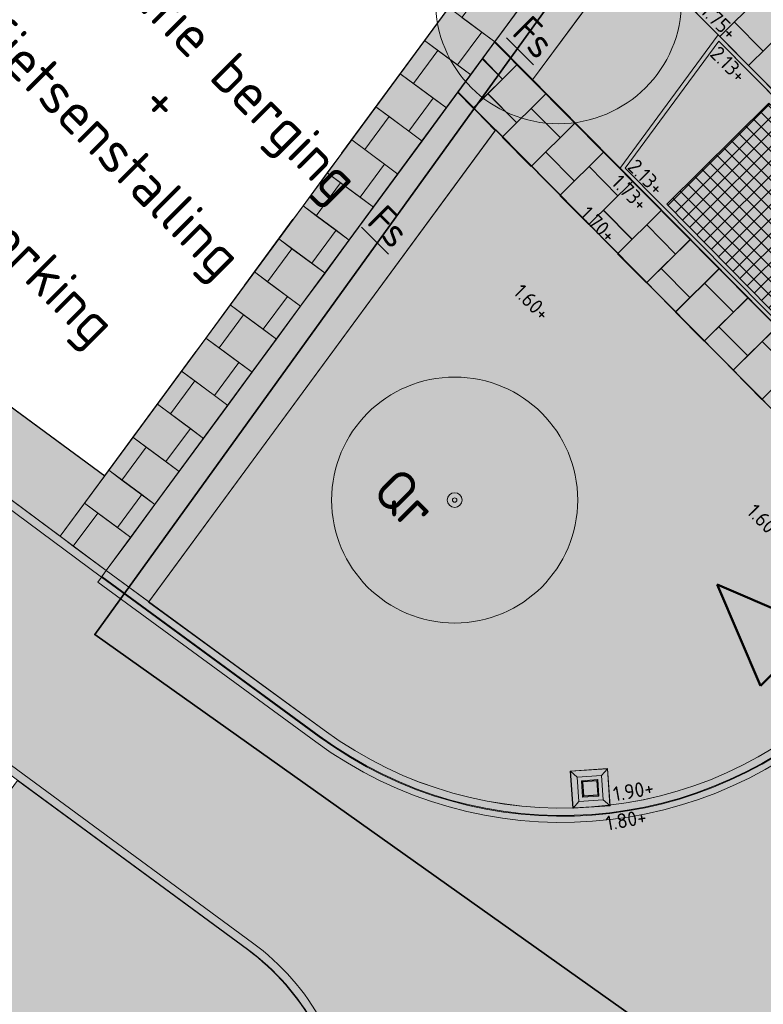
# Model space of a CAD drawing. Header units: metres. Extents: x 134347 to 136271, y 456733 to 459014.
# Tile 492 of 656: x 135818 to 135836, y 458217 to 458241. Entities that reach past the tile are written whole.
import ezdxf
from ezdxf.enums import TextEntityAlignment as Align

# ---------------------------------------------------------------- set-up
doc = ezdxf.new("R2010")
doc.units = ezdxf.units.M
doc.linetypes.add('AM-AS', pattern=[16, 10, -2, 2, -2])
for name, color, linetype, lineweight in [('B1-WE-GR-BOS-T25', 7, 'Continuous', 25), ('C400E3', 7, 'Continuous', 18), ('N-WE-GR-BEPL_LEGENDA-T18', 10, 'Continuous', 18), ('N-WE-GR-GRAS-O', 60, 'Continuous', 0), ('N-WE-GR-HAAG-O', 90, 'Continuous', 18), ('N-WE-OG-TOPOGRAFIE_BEBOUWING-G', 7, 'Continuous', 25), ('N-WE-VH-GOOT_TEGEL-G', 253, 'Continuous', 0), ('N-WE-VH-KANTOPSLUITING-G', 150, 'Continuous', 5), ('N-WE-VH-KANTOPSLUITING-O', 7, 'Continuous', 5), ('N-WE-VH-VERHARDING_ASFALT-G', 7, 'Continuous', 13), ('N-WE-VH-VERHARDING_BETONSTRAATSTEEN-A', 251, 'Continuous', 5), ('N-WE-VH-VERHARDING_SPECIAAL-G', 7, 'Continuous', 13), ('N-WE-VH-VERHARDING_SPECIAAL-V', 254, 'Continuous', 0), ('N-WE-VH-VERHARDING_TEGEL-A', 253, 'Continuous', 5), ('N-WE-VH-VERHARDING_TEGEL-O', 252, 'Continuous', 5), ('X-XX-AL-HOOGTELABEL-S', 7, 'Continuous', 25)]:
    doc.layers.add(name, color=color, linetype=linetype, lineweight=lineweight)
for name, color, linetype, lineweight, true_color in [('N-WE-GK-KEERWAND_CORTENSTAAL-G', 7, 'Continuous', 9, 0x9e5d57), ('N-WE-GK-KEERWAND_CORTENSTAAL-V', 7, 'Continuous', 0, 0x9e5d57), ('N-WE-GR-BOOM_LAANBOOM-S', 7, 'Continuous', 15, 0xc80000), ('N-WE-GR-GRAS-A', 7, 'Continuous', 18, 0xb0e57b), ('N-WE-GR-GRAS-V', 7, 'Continuous', 0, 0x8bec5b), ('N-WE-GR-HAAG-V', 7, 'Continuous', 18, 0x6b954b), ('N-WE-KG-WERKGRENS-G', 6, 'XX-WERKGRENS', 35, 0xff00ff), ('N-WE-RI-HWA_GRINDKOFFER-A', 7, 'Continuous', 5, 0x62abd0), ('N-WE-RI-HWA_GRINDKOFFER-G', 7, 'Continuous', 13, 0x62abd0), ('N-WE-VH-GOOT_TEGEL-V', 7, 'Continuous', 0, 0xc3c3c3), ('N-WE-VH-KANTOPSLUITING_DETAIL_100-V', 7, 'Continuous', 0, 0x646464), ('N-WE-VH-KANTOPSLUITING_DETAIL_150-V', 7, 'Continuous', 0, 0x969696), ('N-WE-VH-VERHARDING_ASFALT-V', 7, 'Continuous', 0, 0xc9c9c9), ('X1-XX-AL-VERWIJZING-S', 6, 'Continuous', 50, 0xff00ff)]:
    doc.layers.add(name, color=color, linetype=linetype, lineweight=lineweight, true_color=true_color)
doc.styles.add('NLCS', font='NLCS-ISO.ttf')
doc.styles.add('NLCS-ISO', font='NLCS-ISO.ttf')
doc.linetypes.add('XX-WERKGRENS', pattern='A,0,[137,NLCS.SHX,S=0.5,R=0,X=0,Y=0],-30', length=30)

# ---------------------------------------------------------------- blocks, each defined once
blk = doc.blocks.new('DSK_aanrijbeveiliging_SierPaal400400800OpVoet900900200 - DSK_aanrijbeveiliging_SierPaal400400800OpVoet900900200-1844297-Bovenaanzicht Copy 2')
at = {"true_color": 0xb8b8b8}
h = blk.add_hatch(color=9, dxfattribs=at)
h.dxf.hatch_style = 1
h.paths.add_polyline_path([(-0.455, 0.455), (0.455, 0.455), (0.455, -0.455), (-0.455, -0.455)])
h.paths.add_polyline_path([(0.2, 0.2), (0.2, -0.2), (0.2, 0.2), (-0.2, 0.2), (-0.2, -0.2), (0.2, -0.2)], flags=16)
edge = h.paths.add_edge_path(flags=16)
edge.add_line((-0.45, 0.45), (0.45, 0.45))
edge.add_line((-0.2, 0.2), (0.2, 0.2))
at = {"true_color": 0x7d7d7d}
h = blk.add_hatch(color=8, dxfattribs=at)
h.dxf.hatch_style = 1
h.paths.add_polyline_path([(0.2, 0.2), (0.2, -0.2), (0.2, 0.2), (-0.2, 0.2), (-0.2, -0.2), (0.2, -0.2)])
for p, q in [((-0.455, 0.455), (-0.45, 0.45)), ((-0.45, 0.45), (0.45, 0.45)), ((-0.45, -0.45), (-0.45, 0.45)), ((-0.45, 0.45), (-0.296, 0.296)), ((0.296, 0.296), (-0.296, 0.296)), ((-0.296, 0.296), (-0.296, -0.296)), ((0.296, 0.296), (0.45, 0.45)), ((0.296, -0.296), (0.296, 0.296)), ((0.45, 0.45), (0.455, 0.455)), ((0.45, 0.45), (0.45, -0.45)), ((-0.2, 0.2), (0.2, 0.2)), ((-0.2, 0.2), (-0.18, 0.18)), ((-0.2, -0.2), (-0.2, 0.2)), ((-0.18, 0.18), (0.18, 0.18)), ((-0.18, 0.18), (-0.17, 0.17)), ((-0.18, -0.18), (-0.18, 0.18)), ((0.18, 0.18), (-0.18, 0.18)), ((-0.18, 0.18), (-0.18, -0.18)), ((0.17, 0.17), (-0.17, 0.17)), ((-0.17, 0.17), (-0.17, -0.17)), ((0.17, 0.17), (0.18, 0.18)), ((0.17, -0.17), (0.17, 0.17)), ((0.18, 0.18), (0.2, 0.2)), ((0.18, 0.18), (0.18, -0.18)), ((0.18, -0.18), (0.18, 0.18)), ((-0.2, -0.2), (-0.18, -0.18)), ((0.2, -0.2), (-0.2, -0.2)), ((-0.18, -0.18), (-0.17, -0.17)), ((0.18, -0.18), (-0.18, -0.18)), ((-0.18, -0.18), (0.18, -0.18)), ((-0.17, -0.17), (0.17, -0.17)), ((0.18, -0.18), (0.17, -0.17)), ((0.2, -0.2), (0.18, -0.18)), ((-0.455, -0.455), (-0.45, -0.45)), ((-0.45, -0.45), (-0.296, -0.296)), ((0.45, -0.45), (-0.45, -0.45)), ((-0.296, -0.296), (0.296, -0.296)), ((0.45, -0.45), (0.296, -0.296)), ((0.455, -0.455), (0.45, -0.45))]:
    blk.add_line(p, q)
at = {"flags": 128}
for points in [[(-0.455, 0.455), (0.455, 0.455), (0.455, -0.455), (-0.455, -0.455)], [(0.2, 0.2), (0.2, -0.2), (0.2, 0.2), (-0.2, 0.2), (-0.2, -0.2), (0.2, -0.2)]]:
    blk.add_lwpolyline(points, close=True, dxfattribs=at)
blk = doc.blocks.new('SAL-HOOGTELABEL_STRAATPEIL-SO')
at = {"ltscale": 0.1, "style": 'NLCS-ISO'}
blk.add_attdef('HOOGTE', text='', height=1.8, dxfattribs=at).set_placement((0, 0), align=Align.MIDDLE_CENTER)
blk = doc.blocks.new('SAL-VERWIJZING_DOORSNEDE_BOVEN-SO')
for p, q in [((-2, 9), (0, 14)), ((0, 14), (2, 9)), ((2, 9), (-2, 9)), ((0, 0), (0, 9))]:
    blk.add_line(p, q)
at = {"lineweight": 50, "style": 'NLCS-ISO'}
blk.add_attdef('...', text='', height=5, dxfattribs=at).set_placement((-0.053, -1.188), align=Align.TOP_CENTER)
blk = doc.blocks.new('SGR-BOOM_SOORT_DIAMETER_3E_GROOTTE_SO')
at = {"ltscale": 0.1}
h = blk.add_hatch(color=256, dxfattribs=at)
edge = h.paths.add_edge_path()
edge.add_arc((0, 0), 0.3, 0, 360)
for radius in [5, 0.09]:
    blk.add_circle((0, 0), radius)
blk.add_circle((0, 0), 0.3, dxfattribs=at)
at = {"ltscale": 0.1, "style": 'NLCS-ISO'}
for tag, height, p in [('SOORT', 1.4, (0.101, 1.425)), ('DIAMETER', 0.7, (0.101, -1.02))]:
    blk.add_attdef(tag, text='', height=height, dxfattribs=at).set_placement(p, align=Align.MIDDLE_CENTER)

msp = doc.modelspace()

# ---------------------------------------------------------------- hatches: boundary and pattern name
at = {"layer": 'N-WE-GK-KEERWAND_CORTENSTAAL-V'}
h = msp.add_hatch(color=256, dxfattribs=at)
h.dxf.hatch_style = 1
h.paths.add_polyline_path([(135835.316, 458240.907), (135832.919, 458237.644), (135841.66, 458228.82), (135844.502, 458231.635), (135841.687, 458234.477), (135841.616, 458234.406), (135844.36, 458231.635), (135841.661, 458228.961), (135833.05, 458237.654), (135835.327, 458240.754), (135841.616, 458234.406), (135841.687, 458234.477)])
at = {"layer": 'N-WE-GR-GRAS-A'}
h = msp.add_hatch(color=256, dxfattribs=at)
h.dxf.hatch_style = 1
h.paths.add_polyline_path([(135835.327, 458240.754), (135833.05, 458237.654), (135841.661, 458228.961), (135844.36, 458231.635)])
at = {"layer": 'N-WE-GR-GRAS-V'}
h = msp.add_hatch(color=256, dxfattribs=at)
h.dxf.hatch_style = 1
h.paths.add_polyline_path([(135830.785, 458239.812), (135832.919, 458237.644), (135835.316, 458240.908), (135833.189, 458243.053)])
h = msp.add_hatch(color=256, dxfattribs=at)
h.dxf.hatch_style = 1
edge = h.paths.add_edge_path()
edge.add_line((135829.892, 458238.587), (135821.428, 458227.072))
edge.add_line((135821.428, 458227.072), (135825.708, 458223.948))
edge.add_arc((135831.504, 458231.851), 9.8, 233.7403, 314.7283)
edge.add_line((135838.401, 458224.888), (135840.946, 458227.409))
edge.add_line((135840.946, 458227.409), (135829.892, 458238.587))
h = msp.add_hatch(color=256, dxfattribs=at)
h.dxf.hatch_style = 1
edge = h.paths.add_edge_path()
edge.add_line((135823.838, 458218.6), (135818.231, 458222.721))
edge.add_line((135818.231, 458222.721), (135813.921, 458216.855))
edge.add_line((135813.921, 458216.855), (135819.561, 458212.709))
edge.add_line((135819.561, 458212.709), (135777.502, 458155.466))
edge.add_line((135777.502, 458155.466), (135772.666, 458159.019))
edge.add_line((135772.666, 458159.019), (135770.416, 458155.956))
edge.add_line((135770.416, 458155.956), (135772.028, 458154.772))
edge.add_arc((135776.647, 458161.058), 7.8, 233.6933, 323.6933)
edge.add_line((135782.932, 458156.439), (135811.288, 458195.031))
edge.add_arc((135891.874, 458135.821), 100, 134.54153, 143.6933, ccw=False)
edge.add_line((135821.731, 458207.095), (135824.472, 458209.792))
edge.add_arc((135820.403, 458213.926), 5.8, 314.5415, 413.6933)
at = {"layer": 'N-WE-GR-HAAG-V'}
h = msp.add_hatch(color=256, dxfattribs=at)
h.dxf.hatch_style = 1
h.paths.add_polyline_path([(135829.866, 458240.742), (135830.785, 458239.812), (135833.19, 458243.054), (135832.266, 458243.987)])
h = msp.add_hatch(color=256, dxfattribs=at)
h.dxf.hatch_style = 1
h.paths.add_polyline_path([(135821.435, 458227.081), (135829.882, 458238.578), (135828.968, 458239.521), (135820.398, 458227.843)])
h = msp.add_hatch(color=256, dxfattribs=at)
h.dxf.hatch_style = 1
edge = h.paths.add_edge_path()
edge.add_line((135819.274, 458228.678), (135820.36, 458230.156))
edge.add_line((135820.36, 458230.156), (135813.419, 458235.257))
edge.add_arc((135814.852, 458234.166), 1.8, 142.7176, 223.0118)
edge.add_line((135813.535, 458232.938), (135819.274, 458228.678))
at = {"layer": 'N-WE-RI-HWA_GRINDKOFFER-A'}
h = msp.add_hatch(dxfattribs=at)
h.set_pattern_fill('ANSI37', color=256, scale=2)
h.set_pattern_definition([(45, (135836.89181, 458230.3512), (-0.1767767, 0.1767767), []), (135, (135836.89181, 458230.3512), (-0.1767767, -0.1767767), [])])
h.paths.add_polyline_path([(135843.67, 458232.218), (135836.547, 458239.237), (135834.061, 458236.774), (135841.076, 458229.647)])
at = {"layer": 'N-WE-VH-GOOT_TEGEL-V'}
h = msp.add_hatch(color=256, dxfattribs=at)
h.dxf.hatch_style = 1
h.paths.add_polyline_path([(135838.543, 458224.746, -0.368855), (135825.591, 458223.787), (135820.279, 458227.682), (135820.279, 458227.682), (135820.191, 458227.562), (135825.502, 458223.666, 0.368855), (135838.648, 458224.64), (135843.502, 458229.448), (135865.909, 458251.645, 0.082023), (135868.216, 458254.863), (135868.415, 458255.267), (135868.857, 458256.164, 0.028609), (135869.4, 458257.443), (135869.282, 458257.56, -0.03009), (135868.723, 458256.23), (135868.28, 458255.333), (135868.081, 458254.929, -0.082016), (135865.804, 458251.751), (135843.396, 458229.554)])
at = {"layer": 'N-WE-VH-KANTOPSLUITING_DETAIL_100-V'}
h = msp.add_hatch(color=256, dxfattribs=at)
h.dxf.hatch_style = 1
h.paths.add_polyline_path([(135804.252, 458233.25), (135799.585, 458236.68), (135799.466, 458236.519), (135804.134, 458233.089), (135807.358, 458230.721, -0.413407), (135807.53, 458229.605, -0.414213), (135806.412, 458229.434), (135803.027, 458231.921), (135793.729, 458219.266), (135797.513, 458216.485, -0.414202), (135797.684, 458215.367), (135797.566, 458215.206), (135802.324, 458211.711), (135802.442, 458211.872, -0.414214), (135803.56, 458212.043), (135806.945, 458209.556), (135816.241, 458222.208), (135812.856, 458224.694, -1.000098), (135813.803, 458225.984), (135823.844, 458218.606, -0.46181), (135824.478, 458209.798), (135821.731, 458207.095, 0.039953), (135811.288, 458195.031), (135782.932, 458156.439, -0.414214), (135772.028, 458154.772), (135751.774, 458169.654, 0.1048), (135744.218, 458173.072), (135738.561, 458174.313, -0.211928), (135722.348, 458186.226), (135719.473, 458191.254, 0.1048), (135713.953, 458197.443), (135682.175, 458220.792, 0.414214), (135661.345, 458217.607), (135643.404, 458193.19), (135622.088, 458164.179), (135604.858, 458140.728, 0.414214), (135608.043, 458119.899), (135647.582, 458090.847, -0.414204), (135648.822, 458082.739), (135626.118, 458051.835), (135626.279, 458051.717), (135648.983, 458082.62, 0.414203), (135647.701, 458091.008), (135608.161, 458120.06, -0.414214), (135605.019, 458140.61), (135622.25, 458164.06), (135643.566, 458193.071), (135661.506, 458217.489, -0.414214), (135682.056, 458220.631), (135713.835, 458197.282, -0.1048), (135719.299, 458191.155), (135722.174, 458186.127, 0.211928), (135738.518, 458174.118), (135744.175, 458172.877, -0.1048), (135751.655, 458169.493), (135771.91, 458154.611, 0.414214), (135783.093, 458156.321), (135811.44, 458194.9, -0.039953), (135821.883, 458206.964), (135824.618, 458209.656, 0.46181), (135823.963, 458218.767), (135813.922, 458226.144, 1.000397), (135812.738, 458224.533), (135815.961, 458222.165), (135806.902, 458209.836), (135803.679, 458212.204, 0.414208), (135802.281, 458211.99), (135802.28, 458211.989), (135797.846, 458215.249), (135797.846, 458215.248, 0.414204), (135797.632, 458216.646), (135794.008, 458219.309), (135803.07, 458231.641), (135806.293, 458229.273, 0.413893), (135807.691, 458229.486, 0.413893), (135807.476, 458230.883), (135804.252, 458233.25)])
h = msp.add_hatch(color=256, dxfattribs=at)
h.dxf.hatch_style = 1
h.paths.add_polyline_path([(135813.535, 458232.938, -0.365425), (135813.419, 458235.257), (135813.258, 458235.375, 0.367614), (135813.402, 458232.788), (135820.279, 458227.683), (135820.398, 458227.843)])
h.paths.add_polyline_path([(135838.528, 458224.76), (135840.433, 458226.648), (135840.879, 458227.342), (135838.402, 458224.888, -0.368866), (135825.708, 458223.948), (135820.398, 458227.843), (135820.291, 458227.698), (135825.588, 458223.814, 0.369381)])
at = {"layer": 'N-WE-VH-KANTOPSLUITING_DETAIL_150-V'}
h = msp.add_hatch(color=256, dxfattribs=at)
h.dxf.hatch_style = 1
h.paths.add_polyline_path([(135825.591, 458223.787, 0.368855), (135838.543, 458224.746), (135843.396, 458229.554), (135843.382, 458229.568), (135842.778, 458228.97), (135842.079, 458228.531), (135840.879, 458227.342), (135840.433, 458226.648), (135838.528, 458224.76, -0.368855), (135825.603, 458223.803), (135820.291, 458227.698), (135820.279, 458227.683)])
at = {"layer": 'N-WE-VH-VERHARDING_ASFALT-V'}
h = msp.add_hatch(color=256, dxfattribs=at)
h.dxf.hatch_style = 1
h.paths.add_polyline_path([(135762.175, 458117.718), (135815.99, 458190.961, -0.039953), (135826.434, 458203.024), (135829.688, 458206.227, -0.368167), (135840.036, 458206.971), (135864.02, 458189.349, 0.001397), (135864.043, 458189.333), (135873.316, 458182.598), (135892.416, 458168.703), (135893.508, 458167.904), (135910.641, 458154.84, -0.408833), (135911.641, 458147.906), (135878.701, 458103.017, 0.411993), (135882.553, 458074.061), (135895.237, 458064.539), (135914.09, 458050.762, 0.315981), (135938.221, 458052.541), (135961.013, 458083.083, -0.33251), (135985.309, 458085.927), (135992.035, 458079.872), (136004.072, 458069.03), (136017.244, 458057.149), (136018.452, 458055.618), (136019.561, 458053.91), (136037.594, 458015.862), (136049.845, 457989.494), (136056.187, 457976.234, 0.008737), (136058.72, 457971.203, 0.008737), (136061.428, 457966.263, 0.007692), (136063.954, 457961.995, 0.007692), (136066.61, 457957.806), (136069.31, 457953.435, -0.096177), (136069.915, 457951.767, -0.096177), (136069.851, 457949.995, -0.119987), (136068.861, 457948.029, -0.119987), (136067.078, 457946.739, -0.08637), (136065.312, 457946.178, -0.043105), (136064.383, 457946.133), (136067.399, 457940.86, -0.040278), (136068.083, 457941.331, -0.080687), (136069.632, 457941.917, -0.064153), (136071.474, 457942.468, -0.064153), (136073.396, 457942.534, -0.072155), (136075.496, 457942.025, -0.072155), (136077.364, 457940.94), (136091.488, 457924.647), (136099.813, 457914.988, -0.033054), (136101.632, 457912.582, -0.033054), (136103.117, 457909.958, -0.028839), (136104.122, 457907.524, -0.028839), (136104.839, 457904.992), (136105.61, 457902.101, -0.021058), (136106.161, 457899.698, -0.021058), (136106.508, 457897.257, -0.023273), (136106.652, 457894.536, -0.023273), (136106.542, 457891.814), (136106.106, 457885.837, -0.01649), (136105.951, 457884.247, -0.01649), (136105.693, 457882.67, -0.015866), (136105.346, 457881.173, -0.015866), (136104.906, 457879.7), (136096.913, 457853.663), (136094.836, 457847.315), (136093.365, 457842.691), (136092.209, 457836.979), (136091.919, 457831.022), (136092.929, 457823.559), (136100.949, 457827.804, -0.036727), (136099.503, 457829.933, -0.063963), (136098.855, 457831.484, -0.024666), (136098.285, 457834.05, -0.022156), (136097.921, 457836.953, -0.056455), (136097.983, 457838.877, -0.036685), (136098.623, 457841.765), (136101.856, 457851.977), (136106.872, 457868.473), (136113.66, 457890.371, 0.06843), (136114.971, 457895.781, 0.06843), (136114.773, 457901.344, 0.064728), (136113.209, 457906.375, 0.064728), (136110.41, 457910.838), (136100.667, 457922.183), (136084.467, 457941.055, -0.005196), (136080.487, 457946.399, -0.011242), (136078.729, 457948.929, -0.000904), (136072.419, 457958.501, -0.006618), (136071.576, 457959.822, -0.008434), (136070.962, 457960.851, -0.000748), (136064.252, 457972.587, -0.012961), (136061.711, 457977.327, -0.006996), (136057.36, 457986.289), (136042.407, 458018.596), (136024.435, 458056.435), (136022.575, 458059.404), (136018.504, 458063.655), (136007.596, 458073.347), (135995.77, 458084.036), (135982.707, 458096.528), (135968.591, 458110.064), (135957.614, 458120.576), (135943.266, 458134.334), (135929.482, 458146.34), (135918.534, 458155.291), (135916.999, 458156.323), (135910.3, 458161.775), (135896.96, 458171.718), (135866.992, 458193.37), (135845.955, 458208.827), (135845.866, 458208.706, -0.460821), (135844.956, 458221.064), (135870.594, 458246.46, -0.071455), (135874.079, 458249.009), (135874.497, 458249.2), (135875.37, 458249.595, -0.023847), (135876.714, 458250.131), (135869.4, 458257.443, -0.028609), (135868.857, 458256.164), (135868.216, 458254.863, -0.082023), (135865.909, 458251.645), (135838.648, 458224.64, -0.368984), (135825.506, 458223.666), (135820.191, 458227.562), (135820.279, 458227.683), (135813.402, 458232.788, -0.367614), (135813.258, 458235.375), (135813.258, 458235.375), (135820.55, 458245.301), (135819.054, 458246.4), (135824.014, 458253.151), (135823.093, 458253.828), (135826.527, 458258.501), (135824.109, 458260.278), (135808.388, 458238.88, -0.416211), (135805.581, 458238.46), (135802.516, 458240.744), (135799.585, 458236.68), (135799.585, 458236.68), (135804.252, 458233.25), (135807.476, 458230.883, -0.413893), (135807.691, 458229.486, -0.413893), (135806.293, 458229.273), (135803.07, 458231.641), (135794.008, 458219.309), (135797.632, 458216.646, -0.414204), (135797.846, 458215.248), (135797.846, 458215.249), (135802.281, 458211.992, -0.413772), (135803.679, 458212.205), (135806.903, 458209.837), (135815.962, 458222.166), (135812.739, 458224.534, -0.414117), (135812.525, 458225.932, -0.414543), (135813.923, 458226.146), (135823.963, 458218.767, -0.238664), (135826.41, 458213.932, -0.200993), (135824.618, 458209.656), (135821.883, 458206.964, 0.039953), (135811.44, 458194.9), (135783.093, 458156.321, -0.414214), (135771.91, 458154.611), (135751.655, 458169.493, 0.1048), (135744.175, 458172.877), (135738.518, 458174.118, -0.211928), (135722.174, 458186.127), (135719.299, 458191.155, 0.1048), (135713.835, 458197.282), (135682.056, 458220.631, 0.414214), (135661.506, 458217.489), (135643.566, 458193.071), (135622.25, 458164.06), (135605.019, 458140.61, 0.414214), (135608.161, 458120.06), (135647.701, 458091.008, -0.238663), (135650.148, 458086.173, -0.159748), (135648.983, 458082.62), (135626.279, 458051.717), (135631.114, 458048.164), (135653.818, 458079.067, -0.414222), (135662.206, 458080.35), (135698.015, 458054.04, -0.414214), (135699.725, 458042.856), (135698.41, 458041.067, -0.414214), (135696.314, 458040.746), (135689.462, 458045.78), (135685.948, 458040.917), (135692.761, 458035.911, -0.414214), (135693.081, 458033.814), (135687.275, 458025.912), (135683.13, 458020.271), (135675.845, 458010.355, -0.414214), (135673.748, 458010.035), (135663.44, 458017.627), (135661.071, 458014.405), (135674.21, 458004.752), (135658.033, 457982.735), (135659.428, 457981.257), (135679.989, 458009.24), (135681.6, 458008.055), (135704.56, 458039.303, -0.414214), (135715.744, 458041.013), (135784.113, 457990.779, -0.414214), (135785.823, 457979.595), (135733.91, 457908.941), (135782.153, 457873.494), (135853.013, 457969.936), (135811.338, 458000.557, -0.413886), (135810.061, 458008.941), (135831.611, 458038.271, 0.414227), (135828.447, 458058.961), (135763.818, 458106.443, -0.404315)])
h.paths.add_polyline_path([(135661.385, 458161.364), (135651.607, 458168.549, -0.414214), (135648.401, 458189.519), (135662.611, 458208.859, -0.414214), (135683.581, 458212.065), (135709.223, 458193.225, -0.1048), (135714.743, 458187.035), (135716.966, 458183.149, 0.211928), (135737.232, 458168.257), (135741.606, 458167.298, -0.1048), (135749.162, 458163.88), (135768.357, 458149.776, -0.414214), (135770.067, 458138.592), (135747.567, 458107.969, -0.414214), (135736.383, 458106.259), (135699.206, 458133.576, 0.1048), (135691.726, 458136.96), (135686.069, 458138.201, -0.211928), (135669.725, 458150.21), (135666.85, 458155.237, 0.1048)], flags=16)
h.paths.add_polyline_path([(135748.811, 457919.088), (135801.316, 457990.548, -0.414214), (135812.5, 457992.258), (135838.179, 457973.39, -0.414214), (135839.889, 457962.206), (135787.383, 457890.747, -0.414214), (135776.2, 457889.037), (135750.521, 457907.904, -0.414214)], flags=16)
h.paths.add_polyline_path([(135787.222, 458065.672), (135779.966, 458071.003), (135776.413, 458066.168), (135785.005, 458059.856, 0.198912), (135792.437, 458058.03), (135810.809, 458060.84, -0.198912), (135818.242, 458059.014), (135819.897, 458057.798, -0.414214), (135823.105, 458036.828), (135794.569, 457997.987, -0.414227), (135786.181, 457996.705), (135719.296, 458045.849, -0.414214), (135717.586, 458057.032), (135740.2, 458087.81, -0.4142), (135745.792, 458088.665), (135755.71, 458081.378), (135759.263, 458086.213), (135752.569, 458091.131, -0.414227), (135750.858, 458102.315), (135751.45, 458103.121, -0.4142), (135757.042, 458103.976), (135798.142, 458073.781, -0.414214), (135798.997, 458068.189), (135798.405, 458067.383, -0.414214)], flags=16)
h.paths.add_polyline_path([(135734.541, 458090.24), (135712.751, 458060.585, -0.414214), (135701.567, 458058.875), (135616.791, 458121.165, -0.414214), (135613.585, 458142.134), (135627.085, 458160.508, -0.414214), (135648.054, 458163.714), (135656.774, 458157.307, -0.1048), (135662.293, 458151.118), (135664.516, 458147.231, 0.211928), (135684.783, 458132.34), (135689.156, 458131.381, -0.1048), (135696.712, 458127.962), (135732.831, 458101.424, -0.414214)], flags=16)
h.paths.add_polyline_path([(135956.825, 458114.155), (135961.822, 458105.975), (135962.294, 458097.115), (135958.756, 458088.819), (135949.036, 458075.852), (135943.072, 458067.787), (135938.619, 458061.891, -0.360646), (135919.683, 458059.061), (135901.189, 458072.575), (135888.705, 458081.947, -0.32273), (135883.655, 458100.897), (135896.303, 458118.26), (135908.179, 458134.332, -0.085453), (135914.727, 458138.147, -0.085487), (135922.176, 458139.55, -0.085562), (135928.447, 458138.567, -0.085748), (135934.027, 458135.542, -0.042786)], flags=16)
at = {"layer": 'N-WE-VH-VERHARDING_SPECIAAL-V'}
h = msp.add_hatch(color=256, dxfattribs=at)
h.dxf.hatch_style = 1
h.paths.add_polyline_path([(135833.413, 458245.577), (135833.452, 458245.631), (135833.678, 458245.938), (135832.561, 458246.758), (135832.562, 458246.759), (135820.36, 458230.156), (135819.274, 458228.678), (135820.398, 458227.843), (135820.398, 458227.843), (135828.907, 458239.438)])
h.paths.add_polyline_path([(135828.278, 458249.907), (135824.033, 458253.025), (135820.618, 458248.35), (135820.699, 458248.29), (135819.334, 458246.442), (135823.489, 458243.389)])
h.paths.add_polyline_path([(135823.094, 458244.888), (135820.995, 458246.422), (135824.429, 458251.096), (135826.521, 458249.552)], flags=16)
h = msp.add_hatch(color=256, dxfattribs=at)
h.dxf.hatch_style = 1
h.paths.add_polyline_path([(135845.571, 458233.397), (135840.701, 458238.314), (135833.452, 458245.631), (135833.453, 458245.63), (135833.413, 458245.577), (135832.267, 458243.986), (135844.502, 458231.635), (135845.923, 458233.042), (135845.923, 458233.042)])
h = msp.add_hatch(color=256, dxfattribs=at)
h.dxf.hatch_style = 1
h.paths.add_polyline_path([(135840.594, 458227.764), (135841.66, 458228.82), (135829.866, 458240.742), (135828.968, 458239.521)])
at = {"layer": 'N-WE-VH-VERHARDING_TEGEL-A'}
h = msp.add_hatch(dxfattribs=at)
h.set_pattern_fill('AVH-TEGEL_1000X1000_HALFST', color=256, angle=44.73, pattern_type=2)
h.set_pattern_definition([(44.73, (135840.6048, 458227.7535), (-0.703767, 0.71043), []), (134.73, (135840.6048, 458227.7535), (-1.058982, 0.358548), [1, -1])])
h.paths.add_polyline_path([(135828.968, 458239.521), (135840.594, 458227.764), (135841.66, 458228.82), (135829.866, 458240.742)])

# ---------------------------------------------------------------- linework, layer by layer
at = {"layer": 'N-WE-GK-KEERWAND_CORTENSTAAL-G', "flags": 128}
msp.add_lwpolyline([(135835.316, 458240.907), (135832.919, 458237.644), (135841.66, 458228.82), (135844.502, 458231.635), (135841.687, 458234.477), (135841.616, 458234.406), (135844.36, 458231.635), (135841.661, 458228.961), (135833.05, 458237.654), (135835.327, 458240.754), (135841.616, 458234.406), (135841.687, 458234.477)], close=True, dxfattribs=at)
at = {"layer": 'N-WE-GR-GRAS-O', "flags": 128}
for points in [[(135830.785, 458239.812), (135832.919, 458237.644), (135835.316, 458240.908), (135833.189, 458243.053)], [(135835.327, 458240.754), (135833.05, 458237.654), (135841.661, 458228.961), (135844.36, 458231.635)]]:
    msp.add_lwpolyline(points, close=True, dxfattribs=at)
for points in [[(135829.892, 458238.587), (135821.428, 458227.072), (135825.708, 458223.948, 0.36886), (135838.401, 458224.888), (135840.946, 458227.409)], [(135823.838, 458218.6), (135818.231, 458222.721), (135813.921, 458216.855), (135819.561, 458212.709), (135777.502, 458155.466), (135772.666, 458159.019), (135770.416, 458155.956), (135772.028, 458154.772, 0.414214), (135782.932, 458156.439), (135811.288, 458195.031, -0.039953), (135821.731, 458207.095), (135824.472, 458209.792, 0.46181)]]:
    msp.add_lwpolyline(points, format="xyb", close=True, dxfattribs=at)
at = {"layer": 'N-WE-GR-HAAG-O', "ltscale": 0.1, "flags": 128}
for points in [[(135829.866, 458240.742), (135830.785, 458239.812), (135833.19, 458243.054), (135832.266, 458243.987)], [(135821.435, 458227.081), (135829.882, 458238.578), (135828.968, 458239.521), (135820.398, 458227.843)]]:
    msp.add_lwpolyline(points, close=True, dxfattribs=at)
at = {"layer": 'N-WE-GR-HAAG-O'}
msp.add_lwpolyline([(135819.274, 458228.678), (135820.36, 458230.156), (135813.419, 458235.257, 0.365425), (135813.535, 458232.938)], format="xyb", close=True, dxfattribs=at)
at = {"layer": 'N-WE-KG-WERKGRENS-G', "ltscale": 0.01, "flags": 128}
msp.add_lwpolyline([(135873.549, 458188.336), (135890.348, 458204.846), (135899.238, 458201.33), (135906.264, 458194.215), (135926.734, 458214.617), (135858.729, 458285.942), (135835.474, 458302.683), (135826.444, 458292.898), (135820.711, 458286.969), (135831.291, 458278.846), (135827.171, 458273.627), (135841.696, 458256.213), (135820.118, 458226.282), (135873.549, 458188.336)], dxfattribs=at)
at = {"layer": 'N-WE-OG-TOPOGRAFIE_BEBOUWING-G', "linetype": 'AM-AS', "lineweight": 30, "flags": 128}
msp.add_lwpolyline([(135832.565, 458246.757), (135828.278, 458249.907), (135823.371, 458243.228), (135823.371, 458243.228), (135820.55, 458245.301), (135813.258, 458235.375), (135820.36, 458230.156), (135832.562, 458246.759)], dxfattribs=at)
at = {"layer": 'N-WE-RI-HWA_GRINDKOFFER-G', "flags": 128}
msp.add_lwpolyline([(135843.67, 458232.218), (135836.547, 458239.237), (135834.061, 458236.774), (135841.076, 458229.647)], close=True, dxfattribs=at)
at = {"layer": 'N-WE-VH-GOOT_TEGEL-G', "flags": 128}
msp.add_lwpolyline([(135820.279, 458227.683), (135825.591, 458223.787, 0.368855), (135838.543, 458224.746), (135843.396, 458229.554), (135865.804, 458251.751, 0.082016), (135868.081, 458254.929), (135868.28, 458255.333), (135868.723, 458256.23, 0.03009), (135869.282, 458257.56), (135869.4, 458257.443, -0.028609), (135868.857, 458256.164), (135868.415, 458255.267), (135868.216, 458254.863, -0.082023), (135865.909, 458251.645), (135843.502, 458229.448), (135838.648, 458224.64, -0.368855), (135825.502, 458223.666), (135820.191, 458227.562), (135820.279, 458227.682)], format="xyb", close=True, dxfattribs=at)
at = {"layer": 'N-WE-VH-KANTOPSLUITING-G', "flags": 128}
msp.add_lwpolyline([(135813.419, 458235.257, 0.365425), (135813.535, 458232.938), (135820.398, 458227.843), (135820.279, 458227.683), (135813.402, 458232.788, -0.367614), (135813.258, 458235.375), (135813.258, 458235.375)], format="xyb", close=True, dxfattribs=at)
for points in [[(135813.922, 458226.144), (135823.963, 458218.767, -0.46181), (135824.618, 458209.656), (135821.883, 458206.964, 0.039953), (135811.44, 458194.9)], [(135811.288, 458195.031, -0.039953), (135821.731, 458207.095), (135824.478, 458209.798, 0.46181), (135823.844, 458218.606), (135813.803, 458225.984, 1.000098)]]:
    msp.add_lwpolyline(points, format="xyb", dxfattribs=at)
at = {"layer": 'N-WE-VH-KANTOPSLUITING-O', "flags": 128}
msp.add_lwpolyline([(135813.419, 458235.257, 0.365425), (135813.535, 458232.938), (135820.398, 458227.843), (135820.279, 458227.683), (135813.402, 458232.788, -0.367614), (135813.258, 458235.375), (135813.258, 458235.375)], format="xyb", close=True, dxfattribs=at)
for points in [[(135820.398, 458227.843), (135825.708, 458223.948, 0.368866), (135838.402, 458224.888), (135843.255, 458229.696)], [(135843.396, 458229.554), (135838.543, 458224.746, -0.368855), (135825.591, 458223.787), (135820.279, 458227.683)]]:
    msp.add_lwpolyline(points, format="xyb", dxfattribs=at)
at = {"layer": 'N-WE-VH-KANTOPSLUITING-O'}
msp.add_lwpolyline([(135838.528, 458224.76), (135840.433, 458226.648), (135840.879, 458227.342), (135838.402, 458224.888, -0.368866), (135825.708, 458223.948), (135820.398, 458227.843), (135820.291, 458227.698), (135825.588, 458223.814, 0.369381)], format="xyb", close=True, dxfattribs=at)
at = {"layer": 'N-WE-VH-VERHARDING_ASFALT-G'}
msp.add_lwpolyline([(135797.846, 458215.249, -0.198726), (135797.846, 458215.249), (135797.846, 458215.249), (135797.846, 458215.249), (135802.281, 458211.992, -0.413772), (135803.679, 458212.205), (135806.903, 458209.837), (135815.962, 458222.166), (135812.739, 458224.534, -1.000397), (135813.923, 458226.146), (135823.963, 458218.767, -0.46181), (135824.618, 458209.656), (135821.883, 458206.964, 0.039953), (135811.44, 458194.9), (135783.093, 458156.321, -0.414214), (135771.91, 458154.611), (135751.655, 458169.493, 0.1048), (135744.175, 458172.877), (135738.518, 458174.118, -0.211928), (135722.174, 458186.127), (135719.299, 458191.155, 0.1048), (135713.835, 458197.282), (135682.056, 458220.631, 0.414214)], format="xyb", dxfattribs=at)
at = {"layer": 'N-WE-VH-VERHARDING_BETONSTRAATSTEEN-A', "linetype": 'Continuous'}
for p, q in [((135835.353, 458240.87), (135836.774, 458242.278)), ((135836.057, 458240.16), (135837.477, 458241.567)), ((135836.412, 458240.512), (135835.708, 458241.222)), ((135830.055, 458239.824), (135829.576, 458240.332)), ((135829.345, 458239.12), (135830.41, 458240.176)), ((135829.345, 458239.12), (135828.956, 458239.513)), ((135830.404, 458238.762), (135829.7, 458239.472)), ((135830.048, 458238.41), (135831.114, 458239.466)), ((135831.463, 458238.403), (135830.759, 458239.114)), ((135830.752, 458237.7), (135831.818, 458238.755)), ((135830.752, 458237.7), (135830.048, 458238.41)), ((135831.811, 458237.341), (135831.107, 458238.051)), ((135831.456, 458236.989), (135832.521, 458238.045)), ((135832.87, 458236.982), (135832.166, 458237.693)), ((135832.16, 458236.279), (135833.225, 458237.334)), ((135832.16, 458236.279), (135831.456, 458236.989)), ((135833.219, 458235.92), (135832.515, 458236.631)), ((135832.863, 458235.568), (135833.929, 458236.624)), ((135834.278, 458235.562), (135833.574, 458236.272)), ((135833.567, 458234.858), (135834.633, 458235.913)), ((135833.567, 458234.858), (135832.863, 458235.568)), ((135834.626, 458234.499), (135833.922, 458235.21)), ((135834.271, 458234.147), (135835.337, 458235.203)), ((135835.685, 458234.141), (135834.981, 458234.851)), ((135834.975, 458233.437), (135836.04, 458234.493)), ((135834.975, 458233.437), (135834.271, 458234.147)), ((135836.034, 458233.078), (135835.33, 458233.789)), ((135835.678, 458232.727), (135836.744, 458233.782)), ((135837.093, 458232.72), (135836.389, 458233.43)), ((135836.382, 458232.016), (135837.448, 458233.072)), ((135836.382, 458232.016), (135835.678, 458232.727))]:
    msp.add_line(p, q, dxfattribs=at)
at = {"layer": 'N-WE-VH-VERHARDING_BETONSTRAATSTEEN-A'}
for points in [[(135829.663, 458242.135), (135830.467, 458241.541), (135829.873, 458240.736), (135829.069, 458241.331)], [(135828.959, 458240.172), (135828.155, 458240.766), (135828.749, 458241.571), (135829.553, 458240.976)], [(135829.283, 458239.929), (135828.959, 458240.172), (135829.553, 458240.976), (135829.873, 458240.736)], [(135828.155, 458240.766), (135828.479, 458240.523), (135827.884, 458239.719), (135827.564, 458239.959)], [(135828.479, 458240.523), (135829.283, 458239.929), (135828.689, 458239.125), (135827.884, 458239.719)], [(135827.775, 458238.56), (135826.97, 458239.155), (135827.564, 458239.959), (135828.369, 458239.365)], [(135828.099, 458238.318), (135827.775, 458238.56), (135828.369, 458239.365), (135828.689, 458239.125)], [(135826.97, 458239.155), (135827.294, 458238.912), (135826.7, 458238.107), (135826.38, 458238.347)], [(135827.294, 458238.912), (135828.099, 458238.318), (135827.504, 458237.513), (135826.7, 458238.107)], [(135826.59, 458236.949), (135825.786, 458237.543), (135826.38, 458238.347), (135827.184, 458237.753)], [(135826.914, 458236.706), (135826.59, 458236.949), (135827.184, 458237.753), (135827.504, 458237.513)], [(135825.786, 458237.543), (135826.11, 458237.3), (135825.516, 458236.496), (135825.196, 458236.736)], [(135826.11, 458237.3), (135826.914, 458236.706), (135826.32, 458235.902), (135825.516, 458236.496)], [(135825.406, 458235.337), (135824.601, 458235.931), (135825.196, 458236.736), (135826, 458236.142)], [(135825.73, 458235.095), (135825.406, 458235.337), (135826, 458236.142), (135826.32, 458235.902)], [(135824.601, 458235.931), (135824.925, 458235.689), (135824.331, 458234.884), (135824.011, 458235.124)], [(135824.925, 458235.689), (135825.73, 458235.095), (135825.136, 458234.29), (135824.331, 458234.884)], [(135824.221, 458233.726), (135823.417, 458234.32), (135824.011, 458235.124), (135824.816, 458234.53)], [(135824.545, 458233.483), (135824.221, 458233.726), (135824.816, 458234.53), (135825.136, 458234.29)], [(135823.417, 458234.32), (135823.741, 458234.077), (135823.147, 458233.273), (135822.827, 458233.513)], [(135823.741, 458234.077), (135824.545, 458233.483), (135823.951, 458232.679), (135823.147, 458233.273)], [(135823.037, 458232.114), (135822.233, 458232.708), (135822.827, 458233.513), (135823.631, 458232.919)], [(135823.361, 458231.871), (135823.037, 458232.114), (135823.631, 458232.919), (135823.951, 458232.679)], [(135822.233, 458232.708), (135822.557, 458232.466), (135821.963, 458231.661), (135821.642, 458231.901)], [(135822.557, 458232.466), (135823.361, 458231.871), (135822.767, 458231.067), (135821.963, 458231.661)], [(135821.853, 458230.503), (135821.048, 458231.097), (135821.642, 458231.901), (135822.447, 458231.307)], [(135821.048, 458231.097), (135821.372, 458230.854), (135820.778, 458230.05), (135820.458, 458230.289)], [(135822.177, 458230.26), (135821.853, 458230.503), (135822.447, 458231.307), (135822.767, 458231.067)], [(135821.372, 458230.854), (135822.177, 458230.26), (135821.583, 458229.455), (135820.778, 458230.05)], [(135820.668, 458228.891), (135819.864, 458229.485), (135820.458, 458230.289), (135821.262, 458229.695)], [(135820.992, 458228.648), (135820.668, 458228.891), (135821.262, 458229.695), (135821.583, 458229.455)], [(135819.864, 458229.485), (135820.188, 458229.242), (135819.594, 458228.438), (135819.274, 458228.678)], [(135820.188, 458229.242), (135820.992, 458228.648), (135820.398, 458227.844), (135819.594, 458228.438)]]:
    msp.add_lwpolyline(points, close=True, dxfattribs=at)
at = {"layer": 'N-WE-VH-VERHARDING_SPECIAAL-G', "flags": 128}
for points in [[(135832.267, 458243.986), (135844.502, 458231.635), (135841.66, 458228.82), (135829.865, 458240.726)], [(135835.316, 458240.908), (135832.267, 458243.986), (135829.866, 458240.742), (135832.919, 458237.644)]]:
    msp.add_lwpolyline(points, close=True, dxfattribs=at)
at = {"layer": 'N-WE-VH-VERHARDING_TEGEL-O'}
msp.add_lwpolyline([(135820.398, 458227.843), (135828.907, 458239.438), (135828.907, 458239.438), (135833.453, 458245.63), (135833.452, 458245.631), (135833.678, 458245.938), (135832.561, 458246.758), (135832.562, 458246.759), (135820.36, 458230.156), (135819.274, 458228.678), (135820.398, 458227.843)], close=True, dxfattribs=at)
at = {"layer": 'N-WE-VH-VERHARDING_TEGEL-O', "flags": 128}
for points in [[(135844.512, 458231.624), (135845.923, 458233.042), (135840.701, 458238.314), (135833.452, 458245.631), (135832.267, 458243.986)], [(135828.968, 458239.521), (135840.594, 458227.764), (135841.66, 458228.82), (135829.866, 458240.742)]]:
    msp.add_lwpolyline(points, close=True, dxfattribs=at)

# ---------------------------------------------------------------- block references
at = {"layer": 'C400E3', "rotation": 93.98034746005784}
msp.add_blockref('DSK_aanrijbeveiliging_SierPaal400400800OpVoet900900200 - DSK_aanrijbeveiliging_SierPaal400400800OpVoet900900200-1844297-Bovenaanzicht Copy 2', (135832.196, 458222.53), dxfattribs=at)
at = {"layer": 'N-WE-GR-BOOM_LAANBOOM-S', "xscale": 0.6, "yscale": 0.6, "zscale": 0.6}
for p in [(135831.422, 458241.738), (135828.891, 458229.562)]:
    msp.add_blockref('SGR-BOOM_SOORT_DIAMETER_3E_GROOTTE_SO', p, dxfattribs=at)
at = {"layer": 'X-XX-AL-HOOGTELABEL-S'}
ref = msp.add_blockref('SAL-HOOGTELABEL_STRAATPEIL-SO', (135835.335, 458241.232), dxfattribs=dict(at, xscale=0.2, yscale=0.2, zscale=0.05, rotation=314.7283133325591))
ref.add_attrib('HOOGTE', '1.75+', dxfattribs={"layer": '0', "ltscale": 0.1, "height": 0.36, "rotation": 314.7283, "style": 'NLCS-ISO', "oblique": 360}).set_placement((135835.335, 458241.232), align=Align.MIDDLE_CENTER)
ref = msp.add_blockref('SAL-HOOGTELABEL_STRAATPEIL-SO', (135835.566, 458240.191), dxfattribs=dict(at, xscale=0.2, yscale=0.2, zscale=0.05, rotation=314.7283133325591))
ref.add_attrib('HOOGTE', '2.13+', dxfattribs={"layer": '0', "ltscale": 0.1, "height": 0.36, "rotation": 314.7283, "style": 'NLCS-ISO', "oblique": 360}).set_placement((135835.566, 458240.191), align=Align.MIDDLE_CENTER)
ref = msp.add_blockref('SAL-HOOGTELABEL_STRAATPEIL-SO', (135833.556, 458237.439), dxfattribs=dict(at, xscale=0.2, yscale=0.2, zscale=0.05, rotation=314.7283133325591))
ref.add_attrib('HOOGTE', '2.13+', dxfattribs={"layer": '0', "ltscale": 0.1, "height": 0.36, "rotation": 314.7283, "style": 'NLCS-ISO', "oblique": 360}).set_placement((135833.556, 458237.439), align=Align.MIDDLE_CENTER)
ref = msp.add_blockref('SAL-HOOGTELABEL_STRAATPEIL-SO', (135833.162, 458237.056), dxfattribs=dict(at, xscale=0.2, yscale=0.2, zscale=0.05, rotation=314.7283133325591))
ref.add_attrib('HOOGTE', '1.73+', dxfattribs={"layer": '0', "ltscale": 0.1, "height": 0.36, "rotation": 314.7283, "style": 'NLCS-ISO', "oblique": 360}).set_placement((135833.162, 458237.056), align=Align.MIDDLE_CENTER)
ref = msp.add_blockref('SAL-HOOGTELABEL_STRAATPEIL-SO', (135832.389, 458236.284), dxfattribs=dict(at, xscale=0.2, yscale=0.2, zscale=0.05, rotation=314.7283133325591))
ref.add_attrib('HOOGTE', '1.70+', dxfattribs={"layer": '0', "ltscale": 0.1, "height": 0.36, "rotation": 314.7283, "style": 'NLCS-ISO', "oblique": 360}).set_placement((135832.389, 458236.284), align=Align.MIDDLE_CENTER)
ref = msp.add_blockref('SAL-HOOGTELABEL_STRAATPEIL-SO', (135830.772, 458234.383), dxfattribs=dict(at, xscale=0.2, yscale=0.2, zscale=0.05, rotation=314.7283133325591))
ref.add_attrib('HOOGTE', '1.60+', dxfattribs={"layer": '0', "ltscale": 0.1, "height": 0.36, "rotation": 314.7283, "style": 'NLCS-ISO', "oblique": 360}).set_placement((135830.772, 458234.383), align=Align.MIDDLE_CENTER)
ref = msp.add_blockref('SAL-HOOGTELABEL_STRAATPEIL-SO', (135836.462, 458229.025), dxfattribs=dict(at, xscale=0.2, yscale=0.2, zscale=0.05, rotation=314.7283133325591))
ref.add_attrib('HOOGTE', '1.60+', dxfattribs={"layer": '0', "ltscale": 0.1, "height": 0.36, "rotation": 314.7283, "style": 'NLCS-ISO', "oblique": 360}).set_placement((135836.462, 458229.025), align=Align.MIDDLE_CENTER)
ref = msp.add_blockref('SAL-HOOGTELABEL_STRAATPEIL-SO', (135833.249, 458222.473), dxfattribs=dict(at, xscale=0.2, yscale=0.2, zscale=0.05, rotation=10.20894073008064))
ref.add_attrib('HOOGTE', '1.90+', dxfattribs={"layer": '0', "ltscale": 0.1, "height": 0.36, "rotation": 10.2089, "style": 'NLCS-ISO', "oblique": 360}).set_placement((135833.249, 458222.473), align=Align.MIDDLE_CENTER)
ref = msp.add_blockref('SAL-HOOGTELABEL_STRAATPEIL-SO', (135833.07, 458221.761), dxfattribs=dict(at, xscale=0.2, yscale=0.2, zscale=0.05, rotation=10.20894073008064))
ref.add_attrib('HOOGTE', '1.80+', dxfattribs={"layer": '0', "ltscale": 0.1, "height": 0.36, "rotation": 10.2089, "style": 'NLCS-ISO', "oblique": 360}).set_placement((135833.07, 458221.761), align=Align.MIDDLE_CENTER)
at = {"layer": 'X1-XX-AL-VERWIJZING-S', "xscale": 0.5, "yscale": 0.5, "zscale": 0.5, "rotation": 45}
msp.add_blockref('SAL-VERWIJZING_DOORSNEDE_BOVEN-SO', (135840.236, 458222.553), dxfattribs=at).add_auto_attribs({'...': 'E'})

# ---------------------------------------------------------------- texts
at = {"layer": 'B1-WE-GR-BOS-T25', "insert": (135820.248, 458243.883), "char_height": 1, "attachment_point": 1, "rotation": 315, "style": 'NLCS'}
msp.add_mtext_dynamic_manual_height_columns('Locatie berging \\P^I+ \\Pfietsenstalling\\P\\P* Uitwerking\\P n.t.b.', width=82.1747, gutter_width=2.5, heights=[0], dxfattribs=at)
at = {"layer": 'N-WE-GR-BEPL_LEGENDA-T18', "attachment_point": 1, "rotation": 315, "style": 'NLCS-ISO'}
for s, insert, char_height in [('\\A1;\\pxtr30;{\\LFs}', (135830.749, 458241.428), 0.7), ('\\A1;\\pxtr30;{\\LFs}', (135827.211, 458236.814), 0.7), ('\\A1;\\pxtr30;Qr', (135827.54, 458230.438), 1)]:
    msp.add_mtext_dynamic_manual_height_columns(s, width=64.57584, gutter_width=8.75, heights=[71.859], dxfattribs=dict(at, insert=insert, char_height=char_height))

doc.saveas('drawing.dxf')
